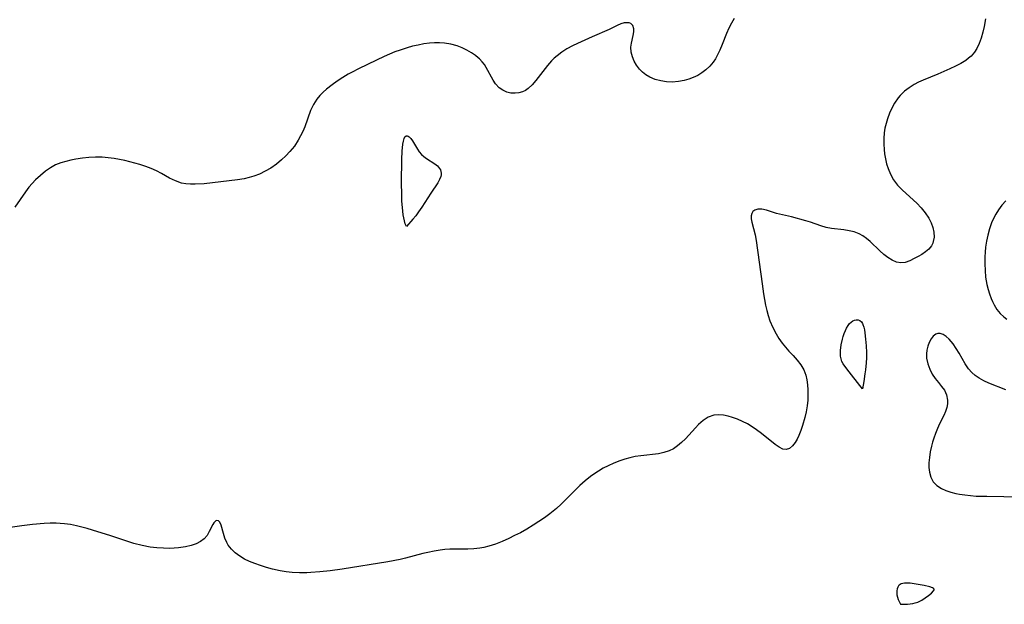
# Model space of a CAD drawing. Header units: inches. Extents: x 1073367 to 1082519, y 1569854 to 1574957.
# Tile 265 of 565: x 1077997 to 1078256, y 1574329 to 1574483. Entities that reach past the tile are written whole.
import ezdxf

# ---------------------------------------------------------------- set-up
doc = ezdxf.new("R2010")
doc.units = ezdxf.units.IN
doc.header["$MEASUREMENT"] = 0
doc.layers.add('CGG_CurvaNivelLidar_v1', color=7, linetype='Continuous', lineweight=30, true_color=0x008008)

msp = doc.modelspace()

# ---------------------------------------------------------------- linework, layer by layer
at = {"layer": 'CGG_CurvaNivelLidar_v1'}
for points in [[(1078250.925, 1574483.4469, 69.5), (1078250.5769, 1574481.4783, 69.5), (1078250.2225, 1574479.9082, 69.5), (1078249.7909, 1574478.3926, 69.5), (1078249.2592, 1574476.9504, 69.5), (1078248.5974, 1574475.6052, 69.5), (1078248.0033, 1574474.6908, 69.5), (1078247.6086, 1574474.1943, 69.5), (1078247.1066, 1574473.6568, 69.5), (1078246.4408, 1574473.0609, 69.5), (1078245.7181, 1574472.5168, 69.5), (1078244.3999, 1574471.6984, 69.5), (1078242.985, 1574470.9637, 69.5), (1078241.507, 1574470.274, 69.5), (1078238.3292, 1574468.8944, 69.5), (1078234.476, 1574467.2987, 69.5), (1078233.2774, 1574466.7398, 69.5), (1078232.1194, 1574466.1361, 69.5), (1078230.7861, 1574465.3243, 69.5), (1078229.5651, 1574464.3956, 69.5), (1078228.4763, 1574463.31, 69.5), (1078227.9436, 1574462.6606, 69.5), (1078226.9886, 1574461.2699, 69.5), (1078226.2492, 1574459.9578, 69.5), (1078225.6065, 1574458.5818, 69.5), (1078225.07, 1574457.1516, 69.5), (1078224.7145, 1574455.93, 69.5), (1078224.4411, 1574454.6834, 69.5), (1078224.2511, 1574453.4185, 69.5), (1078224.1383, 1574451.9518, 69.5), (1078224.13, 1574450.4794, 69.5), (1078224.2198, 1574449.0115, 69.5), (1078224.3457, 1574447.9451, 69.5), (1078224.571, 1574446.6085, 69.5), (1078224.8722, 1574445.2982, 69.5), (1078225.2584, 1574444.0245, 69.5), (1078225.876, 1574442.5103, 69.5), (1078226.6722, 1574441.098, 69.5), (1078227.7788, 1574439.6768, 69.5), (1078229.0571, 1574438.3585, 69.5), (1078232.7858, 1574434.9226, 69.5), (1078233.9921, 1574433.6841, 69.5), (1078235.0652, 1574432.385, 69.5), (1078235.9929, 1574430.9506, 69.5), (1078236.5998, 1574429.7526, 69.5), (1078237.0499, 1574428.5395, 69.5), (1078237.3188, 1574427.2557, 69.5), (1078237.3628, 1574426.0029, 69.5), (1078237.1648, 1574424.821, 69.5), (1078237.0088, 1574424.3709, 69.5), (1078236.6641, 1574423.6986, 69.5), (1078235.9564, 1574422.8054, 69.5), (1078235.114, 1574422.0667, 69.5), (1078234.1649, 1574421.4178, 69.5), (1078233.1578, 1574420.8356, 69.5), (1078232.1374, 1574420.3016, 69.5), (1078230.954, 1574419.7326, 69.5), (1078229.7892, 1574419.3184, 69.5), (1078228.6197, 1574419.179, 69.5), (1078227.4884, 1574419.3901, 69.5), (1078226.3465, 1574419.8888, 69.5), (1078225.2091, 1574420.6066, 69.5), (1078224.1501, 1574421.4337, 69.5), (1078223.1075, 1574422.3578, 69.5), (1078220.5329, 1574424.8138, 69.5), (1078219.6068, 1574425.5968, 69.5), (1078218.6348, 1574426.2899, 69.5), (1078217.6067, 1574426.8589, 69.5), (1078216.326, 1574427.3371, 69.5), (1078214.9807, 1574427.6544, 69.5), (1078213.5962, 1574427.8641, 69.5), (1078210.3314, 1574428.2507, 69.5), (1078208.9779, 1574428.5176, 69.5), (1078207.5889, 1574428.9339, 69.5), (1078204.8009, 1574429.9333, 69.5), (1078203.6102, 1574430.2997, 69.5), (1078199.8074, 1574431.2873, 69.5), (1078195.8683, 1574432.2305, 69.5), (1078193.2316, 1574433.042, 69.5), (1078192.0618, 1574433.2977, 69.5), (1078191.0141, 1574433.3396, 69.5), (1078190.1434, 1574433.0883, 69.5), (1078189.6607, 1574432.6865, 69.5), (1078189.3885, 1574432.2179, 69.5), (1078189.2422, 1574431.6053, 69.5), (1078189.2376, 1574430.7826, 69.5), (1078189.3752, 1574429.8708, 69.5), (1078190.2293, 1574426.6087, 69.5), (1078190.5172, 1574425.0885, 69.5), (1078192.0694, 1574413.675, 69.5), (1078192.4669, 1574411.0009, 69.5), (1078193.014, 1574408.0881, 69.5), (1078193.338, 1574406.6838, 69.5), (1078193.7124, 1574405.3052, 69.5), (1078194.1545, 1574403.9602, 69.5), (1078194.892, 1574402.189, 69.5), (1078195.7707, 1574400.504, 69.5), (1078196.5366, 1574399.2656, 69.5), (1078197.3637, 1574398.0879, 69.5), (1078198.2398, 1574396.9753, 69.5), (1078199.1544, 1574395.9349, 69.5), (1078200.2575, 1574394.7875, 69.5), (1078201.3509, 1574393.591, 69.5), (1078202.3283, 1574392.3169, 69.5), (1078203.0865, 1574390.9972, 69.5), (1078203.6345, 1574389.5825, 69.5), (1078203.9125, 1574388.3567, 69.5), (1078204.0743, 1574387.0813, 69.5), (1078204.1603, 1574385.7732, 69.5), (1078204.1761, 1574384.4348, 69.5), (1078204.1137, 1574383.0783, 69.5), (1078203.9391, 1574381.5198, 69.5), (1078203.6692, 1574379.9671, 69.5), (1078203.3202, 1574378.4358, 69.5), (1078202.7366, 1574376.4019, 69.5), (1078202.2696, 1574375.0401, 69.5), (1078201.7649, 1574373.7628, 69.5), (1078201.3184, 1574372.7903, 69.5), (1078200.8345, 1574371.9201, 69.5), (1078200.12, 1574370.9731, 69.5), (1078199.3278, 1574370.3163, 69.5), (1078198.4678, 1574370.03, 69.5), (1078197.5521, 1574370.1722, 69.5), (1078196.5766, 1574370.6571, 69.5), (1078195.5392, 1574371.382, 69.5), (1078191.966, 1574374.2719, 69.5), (1078190.6535, 1574375.2545, 69.5), (1078189.4656, 1574376.057, 69.5), (1078188.2361, 1574376.7913, 69.5), (1078186.9462, 1574377.4525, 69.5), (1078185.6373, 1574378.0234, 69.5), (1078184.3275, 1574378.5037, 69.5), (1078183.1388, 1574378.8567, 69.5), (1078181.9703, 1574379.1012, 69.5), (1078180.6335, 1574379.2076, 69.5), (1078179.3521, 1574379.0678, 69.5), (1078177.9319, 1574378.5384, 69.5), (1078176.6026, 1574377.6898, 69.5), (1078175.3548, 1574376.6115, 69.5), (1078174.5341, 1574375.7714, 69.5), (1078171.9102, 1574372.897, 69.5), (1078170.8531, 1574371.8649, 69.5), (1078169.8306, 1574370.9988, 69.5), (1078168.7529, 1574370.2512, 69.5), (1078167.6075, 1574369.661, 69.5), (1078166.2456, 1574369.2191, 69.5), (1078164.8046, 1574368.9434, 69.5), (1078160.1685, 1574368.4131, 69.5), (1078158.6411, 1574368.1662, 69.5), (1078157.3005, 1574367.8636, 69.5), (1078155.9661, 1574367.4853, 69.5), (1078154.6405, 1574367.0419, 69.5), (1078153.0793, 1574366.4384, 69.5), (1078151.5442, 1574365.753, 69.5), (1078150.2643, 1574365.1004, 69.5), (1078149.0185, 1574364.3794, 69.5), (1078148.0739, 1574363.7647, 69.5), (1078146.9148, 1574362.9238, 69.5), (1078145.4979, 1574361.7704, 69.5), (1078144.1311, 1574360.5444, 69.5), (1078142.8036, 1574359.2666, 69.5), (1078139.1903, 1574355.6424, 69.5), (1078137.9405, 1574354.489, 69.5), (1078136.2118, 1574353.074, 69.5), (1078134.7928, 1574352.0369, 69.5), (1078133.3339, 1574351.0511, 69.5), (1078131.845, 1574350.1073, 69.5), (1078130.1613, 1574349.1012, 69.5), (1078128.4523, 1574348.1472, 69.5), (1078126.9384, 1574347.3621, 69.5), (1078125.4128, 1574346.6193, 69.5), (1078123.6877, 1574345.8355, 69.5), (1078121.9475, 1574345.1351, 69.5), (1078120.1814, 1574344.5602, 69.5), (1078118.817, 1574344.2359, 69.5), (1078117.7916, 1574344.0651, 69.5), (1078116.1962, 1574343.9084, 69.5), (1078114.5878, 1574343.8452, 69.5), (1078109.9094, 1574343.797, 69.5), (1078108.6147, 1574343.7133, 69.5), (1078107.3836, 1574343.5764, 69.5), (1078105.7346, 1574343.3045, 69.5), (1078104.0935, 1574342.9548, 69.5), (1078102.7523, 1574342.6282, 69.5), (1078098.2355, 1574341.4223, 69.5), (1078096.8191, 1574341.0914, 69.5), (1078093.5799, 1574340.467, 69.5), (1078081.5227, 1574338.5261, 69.5), (1078078.3946, 1574338.0952, 69.5), (1078075.6513, 1574337.7947, 69.5), (1078073.2712, 1574337.6188, 69.5), (1078072.2639, 1574337.5752, 69.5), (1078070.3119, 1574337.5554, 69.5), (1078068.3711, 1574337.6466, 69.5), (1078066.7756, 1574337.8262, 69.5), (1078065.1939, 1574338.0905, 69.5), (1078063.1671, 1574338.5384, 69.5), (1078061.5825, 1574338.9689, 69.5), (1078060.0303, 1574339.4584, 69.5), (1078058.5208, 1574340.0046, 69.5), (1078057.1647, 1574340.5674, 69.5), (1078055.8749, 1574341.1947, 69.5), (1078054.5732, 1574341.9633, 69.5), (1078053.3971, 1574342.8225, 69.5), (1078052.3772, 1574343.7716, 69.5), (1078051.5535, 1574344.8142, 69.5), (1078051.1493, 1574345.5245, 69.5), (1078050.6465, 1574346.742, 69.5), (1078050.282, 1574347.9596, 69.5), (1078049.7108, 1574350.1057, 69.5), (1078049.3505, 1574350.9223, 69.5), (1078048.9469, 1574351.3068, 69.5), (1078048.5745, 1574351.3621, 69.5), (1078048.2612, 1574351.2327, 69.5), (1078048.0253, 1574351.038, 69.5), (1078047.7422, 1574350.7, 69.5), (1078047.4711, 1574350.2748, 69.5), (1078046.5474, 1574348.4139, 69.5), (1078045.9705, 1574347.4266, 69.5), (1078045.2136, 1574346.5245, 69.5), (1078044.244, 1574345.7989, 69.5), (1078043.0765, 1574345.2174, 69.5), (1078041.7576, 1574344.7607, 69.5), (1078040.3245, 1574344.4163, 69.5), (1078038.4411, 1574344.1379, 69.5), (1078036.2069, 1574344.0108, 69.5), (1078034.4893, 1574344.031, 69.5), (1078032.7521, 1574344.1431, 69.5), (1078031.0084, 1574344.3484, 69.5), (1078028.9026, 1574344.7347, 69.5), (1078026.676, 1574345.3213, 69.5), (1078020.3841, 1574347.3783, 69.5), (1078017.2142, 1574348.3777, 69.5), (1078014.4308, 1574349.2099, 69.5), (1078012.9997, 1574349.5988, 69.5), (1078011.5653, 1574349.9458, 69.5), (1078009.994, 1574350.2595, 69.5), (1078008.4144, 1574350.4834, 69.5), (1078007.33, 1574350.5741, 69.5), (1078006.2414, 1574350.6181, 69.5), (1078004.6595, 1574350.6129, 69.5), (1078003.0721, 1574350.5436, 69.5), (1077999.9939, 1574350.2872, 69.5), (1077997.1893, 1574349.9605, 69.5), (1077993.5253, 1574349.4535, 69.5)], [(1078184.7581, 1574483.5447, 69), (1078183.9971, 1574482.3485, 69), (1078183.2978, 1574481.0016, 69), (1078182.6977, 1574479.6056, 69), (1078181.598, 1574476.6569, 69), (1078180.9999, 1574475.1834, 69), (1078180.3084, 1574473.7652, 69), (1078179.7966, 1574472.9004, 69), (1078179.229, 1574472.0767, 69), (1078178.3203, 1574470.979, 69), (1078177.298, 1574469.9976, 69), (1078176.2692, 1574469.2229, 69), (1078175.1607, 1574468.5584, 69), (1078173.9886, 1574468.0008, 69), (1078172.8209, 1574467.5672, 69), (1078171.6212, 1574467.2275, 69), (1078170.0438, 1574466.9281, 69), (1078168.4565, 1574466.8046, 69), (1078166.9201, 1574466.8725, 69), (1078165.4168, 1574467.103, 69), (1078163.9137, 1574467.4971, 69), (1078162.5122, 1574468.0768, 69), (1078161.5098, 1574468.6849, 69), (1078160.6051, 1574469.4137, 69), (1078159.8085, 1574470.2435, 69), (1078159.0633, 1574471.2593, 69), (1078158.4577, 1574472.3378, 69), (1078158.0044, 1574473.4092, 69), (1078157.6632, 1574474.7178, 69), (1078157.5783, 1574475.9773, 69), (1078157.7305, 1574477.0827, 69), (1078158.1898, 1574479.085, 69), (1078158.3131, 1574479.9929, 69), (1078158.3081, 1574480.8272, 69), (1078158.0454, 1574481.6892, 69), (1078157.5497, 1574482.1911, 69), (1078157.1041, 1574482.377, 69), (1078156.655, 1574482.4456, 69), (1078155.8099, 1574482.385, 69), (1078154.8871, 1574482.1302, 69), (1078153.9371, 1574481.7207, 69), (1078151.8626, 1574480.6859, 69), (1078147.32, 1574478.7524, 69), (1078143.5167, 1574476.9948, 69), (1078142.1819, 1574476.3415, 69), (1078140.7277, 1574475.5445, 69), (1078139.3352, 1574474.6535, 69), (1078138.1088, 1574473.716, 69), (1078137.3656, 1574473.0567, 69), (1078136.6632, 1574472.358, 69), (1078135.6006, 1574471.1456, 69), (1078132.5473, 1574467.1729, 69), (1078131.5517, 1574466.0444, 69), (1078130.4913, 1574465.0907, 69), (1078129.7727, 1574464.6089, 69), (1078129.0196, 1574464.237, 69), (1078128.0618, 1574463.946, 69), (1078127.1097, 1574463.8372, 69), (1078125.9795, 1574463.9084, 69), (1078124.8784, 1574464.1783, 69), (1078123.8401, 1574464.6385, 69), (1078122.9012, 1574465.2913, 69), (1078121.9264, 1574466.3502, 69), (1078121.2764, 1574467.3446, 69), (1078119.4781, 1574470.651, 69), (1078118.9788, 1574471.4111, 69), (1078118.4179, 1574472.1332, 69), (1078117.6982, 1574472.8901, 69), (1078117.334, 1574473.2205, 69), (1078116.648, 1574473.7777, 69), (1078115.5518, 1574474.5381, 69), (1078114.3775, 1574475.218, 69), (1078113.1379, 1574475.8114, 69), (1078111.843, 1574476.308, 69), (1078110.174, 1574476.7714, 69), (1078108.4513, 1574477.0574, 69), (1078107.1459, 1574477.1485, 69), (1078105.8272, 1574477.1429, 69), (1078104.5016, 1574477.0475, 69), (1078103.01, 1574476.842, 69), (1078101.5177, 1574476.5563, 69), (1078100.0856, 1574476.226, 69), (1078098.6587, 1574475.8418, 69), (1078096.7723, 1574475.2391, 69), (1078095.3775, 1574474.7216, 69), (1078093.9985, 1574474.156, 69), (1078092.6353, 1574473.5504, 69), (1078088.3504, 1574471.5069, 69), (1078085.6906, 1574470.1986, 69), (1078084.3806, 1574469.5207, 69), (1078083.1624, 1574468.8588, 69), (1078081.6804, 1574467.9932, 69), (1078080.2493, 1574467.0801, 69), (1078078.8813, 1574466.1155, 69), (1078077.4241, 1574464.9542, 69), (1078076.5057, 1574464.1317, 69), (1078075.6559, 1574463.2656, 69), (1078074.8942, 1574462.3387, 69), (1078073.9842, 1574460.8917, 69), (1078073.2514, 1574459.3292, 69), (1078071.6759, 1574455.0017, 69), (1078071.1695, 1574453.7754, 69), (1078070.6081, 1574452.6029, 69), (1078069.9747, 1574451.4647, 69), (1078068.9533, 1574449.9278, 69), (1078067.7942, 1574448.4884, 69), (1078066.7241, 1574447.3643, 69), (1078065.5837, 1574446.3071, 69), (1078064.2147, 1574445.1766, 69), (1078062.769, 1574444.1522, 69), (1078061.312, 1574443.3032, 69), (1078059.788, 1574442.5808, 69), (1078058.2976, 1574442.0182, 69), (1078057.0207, 1574441.6443, 69), (1078055.7211, 1574441.353, 69), (1078053.9496, 1574441.0726, 69), (1078045.2066, 1574440.0242, 69), (1078042.8855, 1574439.8791, 69), (1078041.6314, 1574439.8826, 69), (1078040.4112, 1574439.9791, 69), (1078039.2301, 1574440.2036, 69), (1078037.6519, 1574440.7653, 69), (1078036.1191, 1574441.5319, 69), (1078033.9658, 1574442.7322, 69), (1078032.641, 1574443.4006, 69), (1078031.2613, 1574444.0173, 69), (1078029.8352, 1574444.5753, 69), (1078028.2502, 1574445.108, 69), (1078026.9718, 1574445.4856, 69), (1078025.6775, 1574445.8238, 69), (1078024.2951, 1574446.1359, 69), (1078021.514, 1574446.6454, 69), (1078019.9358, 1574446.8728, 69), (1078018.359, 1574447.0171, 69), (1078016.6122, 1574447.0379, 69), (1078014.8693, 1574446.9352, 69), (1078013.1471, 1574446.7402, 69), (1078011.4496, 1574446.4685, 69), (1078010.1258, 1574446.203, 69), (1078008.8345, 1574445.8965, 69), (1078007.4451, 1574445.4965, 69), (1078006.1224, 1574444.9805, 69), (1078004.7463, 1574444.2178, 69), (1078003.4316, 1574443.2981, 69), (1078002.1034, 1574442.2334, 69), (1078000.8279, 1574441.0603, 69), (1077999.9267, 1574440.1089, 69), (1077999.0716, 1574439.0989, 69), (1077998.1801, 1574437.9299, 69), (1077995.3353, 1574433.8226, 69)], [(1078256.2667, 1574435.5212, 70), (1078255.2102, 1574434.3941, 70), (1078254.2857, 1574433.1203, 70), (1078253.6142, 1574432.0489, 70), (1078252.9993, 1574430.9209, 70), (1078252.4636, 1574429.7344, 70), (1078251.9235, 1574428.1544, 70), (1078251.5008, 1574426.5022, 70), (1078251.1834, 1574424.9188, 70), (1078250.947, 1574423.3027, 70), (1078250.8295, 1574422.0459, 70), (1078250.7585, 1574420.7792, 70), (1078250.7226, 1574418.9786, 70), (1078250.7736, 1574417.1812, 70), (1078250.9367, 1574415.4014, 70), (1078251.0858, 1574414.4302, 70), (1078251.2766, 1574413.4719, 70), (1078251.5924, 1574412.2177, 70), (1078251.9724, 1574410.9977, 70), (1078252.4126, 1574409.8201, 70), (1078252.7796, 1574408.9769, 70), (1078253.1846, 1574408.1692, 70), (1078253.9309, 1574406.9511, 70), (1078254.783, 1574405.8676, 70), (1078255.7373, 1574404.9483, 70), (1078256.4895, 1574404.4098, 70)], [(1078256.2897, 1574385.7164, 70), (1078251.7439, 1574387.4973, 70), (1078250.4722, 1574388.1016, 70), (1078249.2673, 1574388.7977, 70), (1078248.2273, 1574389.533, 70), (1078247.2822, 1574390.3555, 70), (1078246.4526, 1574391.2674, 70), (1078245.5313, 1574392.621, 70), (1078243.9733, 1574395.3893, 70), (1078243.1939, 1574396.6764, 70), (1078242.368, 1574397.8733, 70), (1078241.846, 1574398.525, 70), (1078241.3091, 1574399.1132, 70), (1078240.5339, 1574399.8158, 70), (1078239.7565, 1574400.3279, 70), (1078238.993, 1574400.5994, 70), (1078238.7557, 1574400.6257, 70), (1078238.3404, 1574400.5906, 70), (1078237.8106, 1574400.3868, 70), (1078237.1514, 1574399.8779, 70), (1078236.564, 1574399.1528, 70), (1078236.0683, 1574398.2596, 70), (1078235.6891, 1574397.237, 70), (1078235.4715, 1574396.2468, 70), (1078235.3757, 1574395.2061, 70), (1078235.4116, 1574394.1389, 70), (1078235.6939, 1574392.6442, 70), (1078236.2148, 1574391.192, 70), (1078236.8802, 1574389.9143, 70), (1078237.6604, 1574388.7306, 70), (1078238.497, 1574387.6571, 70), (1078239.3587, 1574386.6501, 70), (1078240.1099, 1574385.6323, 70), (1078240.6707, 1574384.4148, 70), (1078240.9271, 1574383.0687, 70), (1078240.9008, 1574382.0945, 70), (1078240.7226, 1574381.097, 70), (1078240.4115, 1574380.0905, 70), (1078239.9503, 1574379.0043, 70), (1078238.8332, 1574376.7704, 70), (1078238.2566, 1574375.5453, 70), (1078237.7219, 1574374.2706, 70), (1078237.2651, 1574373.0079, 70), (1078236.9433, 1574371.9708, 70), (1078236.6649, 1574370.9224, 70), (1078236.3507, 1574369.4419, 70), (1078236.1299, 1574367.9709, 70), (1078236.0109, 1574366.53, 70), (1078236.0059, 1574365.2666, 70), (1078236.1261, 1574364.0641, 70), (1078236.4821, 1574362.724, 70), (1078237.1078, 1574361.5516, 70), (1078238.0772, 1574360.5518, 70), (1078239.3138, 1574359.7563, 70), (1078240.4884, 1574359.2314, 70), (1078241.7702, 1574358.8064, 70), (1078243.135, 1574358.4673, 70), (1078244.0371, 1574358.2913, 70), (1078245.472, 1574358.0709, 70), (1078246.9455, 1574357.9073, 70), (1078248.4476, 1574357.7976, 70), (1078251.2407, 1574357.7173, 70), (1078255.7631, 1574357.703, 70), (1078258.6235, 1574357.6107, 70)]]:
    msp.add_polyline3d(points, dxfattribs=at)
for points in [[(1078098.5, 1574428.7783, 69), (1078098.374, 1574428.9316, 69), (1078098.1675, 1574429.4529, 69), (1078097.9271, 1574430.2875, 69), (1078097.6203, 1574431.8781, 69), (1078097.4946, 1574432.812, 69), (1078097.391, 1574433.8149, 69), (1078097.2771, 1574435.4568, 69), (1078097.2138, 1574437.1435, 69), (1078097.1975, 1574440.3564, 69), (1078097.254, 1574446.4492, 69), (1078097.3507, 1574448.5714, 69), (1078097.5325, 1574450.4632, 69), (1078097.6618, 1574451.2639, 69), (1078097.8242, 1574451.9219, 69), (1078098.0409, 1574452.3945, 69), (1078098.3636, 1574452.6479, 69), (1078098.6527, 1574452.6717, 69), (1078098.9422, 1574452.5635, 69), (1078099.1974, 1574452.3785, 69), (1078099.618, 1574451.9313, 69), (1078100.0365, 1574451.3464, 69), (1078101.334, 1574449.1482, 69), (1078101.8389, 1574448.4111, 69), (1078102.4204, 1574447.7355, 69), (1078103.0661, 1574447.1715, 69), (1078103.7741, 1574446.6716, 69), (1078105.9427, 1574445.2887, 69), (1078106.6377, 1574444.7128, 69), (1078107.1858, 1574444.0739, 69), (1078107.4175, 1574443.6602, 69), (1078107.5527, 1574443.2671, 69), (1078107.6125, 1574442.8404, 69), (1078107.5919, 1574442.3741, 69), (1078107.4926, 1574441.8998, 69), (1078107.1786, 1574441.108, 69), (1078106.7243, 1574440.3055, 69), (1078104.873, 1574437.5883, 69), (1078102.5158, 1574433.8647, 69), (1078101.6743, 1574432.6314, 69), (1078100.9056, 1574431.6007, 69), (1078100.1741, 1574430.6869, 69)], [(1078218.5, 1574386.0003, 69.5), (1078217.8611, 1574386.8655, 69.5), (1078214.9779, 1574390.4632, 69.5), (1078213.856, 1574391.9515, 69.5), (1078213.4221, 1574392.6286, 69.5), (1078213.1088, 1574393.2495, 69.5), (1078212.8868, 1574393.8835, 69.5), (1078212.7569, 1574394.5913, 69.5), (1078212.7169, 1574395.3261, 69.5), (1078212.7435, 1574396.0796, 69.5), (1078212.9361, 1574397.6171, 69.5), (1078213.2397, 1574399.0642, 69.5), (1078213.4596, 1574399.8455, 69.5), (1078213.7174, 1574400.6072, 69.5), (1078214.0115, 1574401.3403, 69.5), (1078214.3435, 1574402.0323, 69.5), (1078214.7185, 1574402.6665, 69.5), (1078215.1452, 1574403.2204, 69.5), (1078215.5511, 1574403.6072, 69.5), (1078215.9872, 1574403.9112, 69.5), (1078216.4394, 1574404.1228, 69.5), (1078216.8945, 1574404.2267, 69.5), (1078217.3985, 1574404.1948, 69.5), (1078217.8572, 1574404.0055, 69.5), (1078218.2696, 1574403.6262, 69.5), (1078218.494, 1574403.2672, 69.5), (1078218.6355, 1574402.9549, 69.5), (1078218.8515, 1574402.2943, 69.5), (1078219.0179, 1574401.5599, 69.5), (1078219.1479, 1574400.7738, 69.5), (1078219.3345, 1574399.1071, 69.5), (1078219.4585, 1574397.377, 69.5), (1078219.5342, 1574395.625, 69.5), (1078219.5458, 1574394.1713, 69.5), (1078219.4854, 1574392.8599, 69.5), (1078219.3097, 1574391.0461, 69.5), (1078219.1658, 1574389.9557, 69.5), (1078218.8538, 1574387.9728, 69.5)], [(1078228.5, 1574329.287, 70), (1078229.2642, 1574329.2811, 70), (1078230.4022, 1574329.3333, 70), (1078231.7447, 1574329.5061, 70), (1078232.4133, 1574329.6603, 70), (1078233.065, 1574329.8779, 70), (1078233.6427, 1574330.1359, 70), (1078234.1309, 1574330.4121, 70), (1078235.0433, 1574331.0056, 70), (1078235.9004, 1574331.6235, 70), (1078236.6547, 1574332.2333, 70), (1078237.2065, 1574332.8026, 70), (1078237.3535, 1574333.0584, 70), (1078237.372, 1574333.2847, 70), (1078237.2385, 1574333.472, 70), (1078236.9823, 1574333.631, 70), (1078236.2271, 1574333.8935, 70), (1078234.777, 1574334.2157, 70), (1078232.6475, 1574334.589, 70), (1078231.0439, 1574334.8083, 70), (1078230.0146, 1574334.8691, 70), (1078229.5655, 1574334.8514, 70), (1078229.1391, 1574334.7907, 70), (1078228.7444, 1574334.6726, 70), (1078228.4622, 1574334.5295, 70), (1078228.2083, 1574334.3449, 70), (1078227.9858, 1574334.1203, 70), (1078227.7829, 1574333.7851, 70), (1078227.6397, 1574333.3691, 70), (1078227.5586, 1574332.8684, 70), (1078227.5477, 1574332.3266, 70), (1078227.6039, 1574331.7688, 70), (1078227.743, 1574331.132, 70), (1078227.9311, 1574330.5397, 70), (1078228.1343, 1574330.0248, 70)]]:
    msp.add_polyline3d(points, close=True, dxfattribs=at)

doc.saveas('drawing.dxf')
